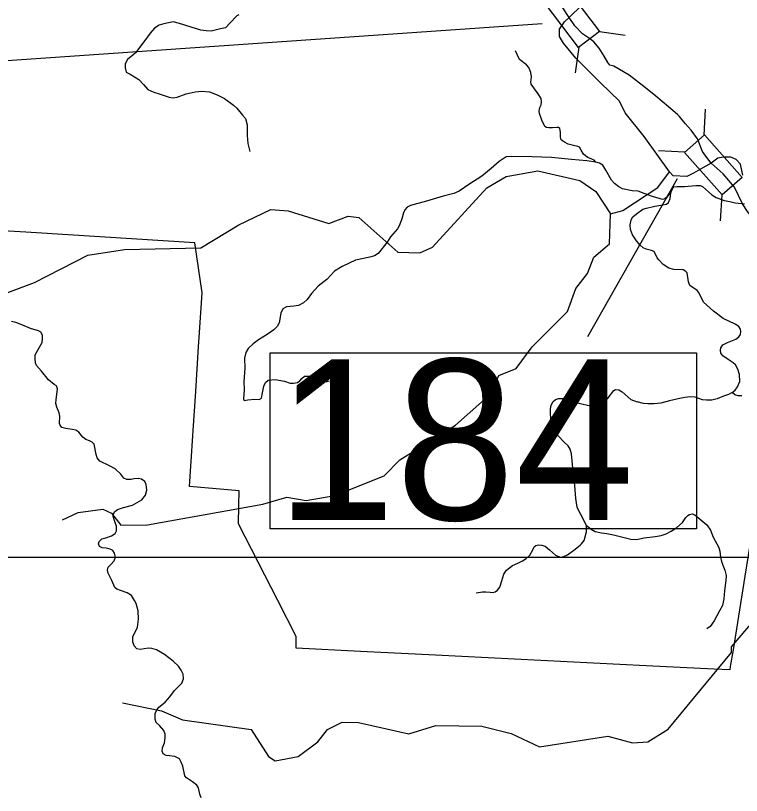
# Model space of a CAD drawing. Extents: x 1159738 to 1321356, y 736314 to 882035.
# Drawn here: x 1194573 to 1200900, y 803906 to 810703 of the extents above; entities that cross this region are included whole.
import ezdxf

# ---------------------------------------------------------------- set-up
doc = ezdxf.new("R2010")
doc.units = 0
for name, color, linetype in [('Exist Boundary Land Use Forest National US Forest Service', 7, 'Continuous'), ('Exist Hydrographic Creek Single Shore', 7, 'Continuous'), ('Exist Hydrographic Misc Water Feature', 7, 'Continuous'), ('Exist Road Non-System Type 51', 7, 'Continuous'), ('Exist Road Secondary Structure Standard Bridge CELL', 7, 'Continuous'), ('Exist Road Secondary Structure Standard Bridge Number Label', 7, 'Continuous'), ('Exist Road Secondary Type 51 Attributed', 7, 'Continuous'), ('Map Preparation Inset Cut Line', 7, 'Continuous')]:
    doc.layers.add(name, color=color, linetype=linetype)

msp = doc.modelspace()

# ---------------------------------------------------------------- linework, layer by layer
at = {"layer": 'Exist Boundary Land Use Forest National US Forest Service'}
for points in [[(1196516.1, 806273.4), (1196518.9, 806433.4), (1196521.1, 806559.4), (1196088, 806597.4), (1196117.4, 807039.5), (1196120.5, 807086.9), (1196143.1, 807427.5), (1196168.9, 807817.3), (1196174.1, 807895.9), (1196200, 808286.5), (1196136, 808722.4), (1195906.1, 808736.7), (1194708, 808811.4), (1194661.1, 808814.3), (1194158.6, 808844.5)], [(1203110.3, 803902), (1203121.3, 804302.4), (1203131.9, 804755.9), (1203133.9, 804839), (1203137.4, 804987), (1203153.1, 805653.4), (1202476.2, 805688.4), (1202448.1, 806443.4), (1202080.5, 806459.1), (1201041.1, 806503.4), (1200931.1, 805815.4), (1200827.3, 805173.6), (1200803.9, 805028.7), (1200799.1, 804999.4), (1200664.3, 805006.2), (1200071.1, 805036.4), (1198234, 805128.4), (1197580.2, 805161.2), (1197018.1, 805189.4), (1197019.1, 805291.4), (1196858.2, 805605.6), (1196516.1, 806273.4)]]:
    msp.add_lwpolyline(points, dxfattribs=at)
at = {"layer": 'Exist Hydrographic Creek Single Shore'}
for points in [[(1199397.6, 810685.7), (1199508.5, 810793.1)], [(1200635.6, 809417.4), (1200542.8, 809363.1), (1200483.5, 809329.9), (1200425.3, 809298.7), (1200305.8, 809306.5), (1200272.8, 809340.1), (1200052.5, 809647.5), (1199886.4, 809854.5), (1199837.7, 809957.9), (1199671.7, 810115.3), (1199456.2, 810331), (1199348.4, 810462.1), (1199313.4, 810520.4), (1199313.4, 810584.6), (1199357.9, 810649.4), (1199397.6, 810685.7)], [(1200912.7, 809311.1), (1200891.7, 809408.9), (1200853.4, 809449.4), (1200808.8, 809468.3), (1200740.7, 809468.3), (1200693.7, 809459.7), (1200635.6, 809417.4)]]:
    msp.add_lwpolyline(points, dxfattribs=at)
at = {"layer": 'Exist Hydrographic Misc Water Feature'}
for points in [[(1193480, 808101.5), (1194009, 808228.8), (1194317, 808219.3), (1194738, 808375), (1195203, 808615.2), (1195522, 808664.6), (1196189, 808677.6), (1196520, 808877.7), (1196799, 809013.3), (1196948, 809000.4), (1197304, 808891.6), (1197472, 808953.8), (1197564, 808942.2), (1197906.1, 808639.9), (1198097.1, 808636.1), (1198207, 808683.1), (1198680, 809202.1), (1198849, 809300.5), (1199126, 809350.7), (1199491, 809264.7), (1199630, 809170), (1199758, 808973.7)], [(1199758, 808973.7), (1199867.1, 809004.3), (1200173, 809205), (1200272.8, 809340.1)], [(1194983.1, 806308.7), (1195118.1, 806371.7), (1195335, 806400.1), (1195409, 806365.8), (1195490, 806262.4), (1195724.1, 806264.4), (1196729.1, 806444.5), (1196939, 806505.9), (1197105, 806476.3), (1197357, 806520.5), (1197787, 806692.5), (1197924.1, 806830.8), (1198407.1, 807133), (1198714.1, 807402.6), (1198786, 807565.3), (1198937.1, 807627.9), (1199076.1, 807815.5), (1199385, 808124.5), (1199457.1, 808323.3), (1199560, 808455.8), (1199614.1, 808595.8), (1199751, 808714.5), (1199758, 808973.7)], [(1195506.1, 804712.8), (1195846.1, 804643.5), (1196028.1, 804564.4), (1196626.1, 804480.3), (1196778.1, 804244.2), (1196835.1, 804206.9), (1197037.2, 804245.6), (1197207.1, 804373.4), (1197293.2, 804480), (1197420.1, 804543.1), (1197561.2, 804540.4), (1198001.1, 804442.9), (1198236.1, 804513.6), (1198636.2, 804509), (1198893.2, 804444.7), (1199140.2, 804328.2), (1199735.1, 804421.3), (1199950.1, 804364.5), (1200084.1, 804371.6), (1200262.1, 804483), (1200813.2, 805151.4), (1200815.1, 805200.6), (1201263.2, 805730)]]:
    msp.add_lwpolyline(points, dxfattribs=at)
at = {"layer": 'Exist Road Non-System Type 51'}
for points in [[(1196520, 810708.3), (1196500.4, 810701.8), (1196445, 810639.7), (1196402.6, 810597.3), (1196358.5, 810587.5), (1196277, 810567.9), (1196234.5, 810569.6), (1196188.9, 810574.4), (1196102.4, 810602.2), (1196001.3, 810633.2), (1195945.8, 810649.5), (1195865.9, 810631.6), (1195823.5, 810620.2), (1195782.7, 810592.4), (1195745.2, 810550), (1195691.4, 810474.9), (1195617.5, 810377.6), (1195594.6, 810356.4), (1195548.9, 810318.9), (1195527.7, 810281.3), (1195527.7, 810248.7), (1195535.9, 810209.5), (1195571.8, 810191.6), (1195646.8, 810144.2), (1195689.2, 810103.4), (1195725.1, 810057.7), (1195777.3, 810034.9), (1195832.8, 810016.9), (1195911.1, 809990.8), (1195944.9, 809986.6), (1195980.8, 809991.5), (1196059.1, 810020.8), (1196139, 810037.2), (1196197.8, 810045.3), (1196263, 810038.8), (1196329.9, 810012.7), (1196393.5, 809980), (1196473.4, 809922.9), (1196502.8, 809896.8), (1196551.7, 809834.8), (1196576.8, 809804.4), (1196593.1, 809750.5), (1196593.1, 809657.5), (1196598, 809588.9), (1196614.3, 809518.7)], [(1199632.4, 809423.7), (1199617.2, 809441.6), (1199597.9, 809451.8), (1199561.5, 809466.6), (1199542.2, 809479.1), (1199522.8, 809496.2), (1199504.7, 809530.3), (1199488.7, 809556.4), (1199475.1, 809562.1), (1199437.6, 809569), (1199389.9, 809582.6), (1199359.2, 809599.7), (1199339.8, 809611), (1199329.6, 809620.1), (1199322.8, 809642.9), (1199323.9, 809686.1), (1199317.1, 809718), (1199304.6, 809728.2), (1199292.1, 809728.2), (1199252.3, 809724.8), (1199221.6, 809723.7), (1199202.3, 809727.1), (1199186.4, 809737.3), (1199161.4, 809790.8), (1199139.8, 809849.9), (1199136.4, 809870.4), (1199144.3, 809902.2), (1199155.7, 809926.1), (1199159.1, 809950), (1199154.6, 809979.6), (1199127.3, 810020.5), (1199068.4, 810105.2), (1199065, 810121.1), (1199071.9, 810170), (1199065, 810206.4), (1199048, 810249.6), (1199027.5, 810274.6), (1198967.3, 810319), (1198948.2, 810358.2), (1198932.3, 810394.6)], [(1200297.2, 809188.9), (1200269, 809142.8), (1200249.6, 809120), (1200232.6, 809104.1), (1200213.3, 809100.7), (1200183.7, 809107.5), (1200124.6, 809125.7), (1200051.9, 809153), (1200000.7, 809173.5), (1199947.3, 809175.8), (1199863.2, 809192.8), (1199831.4, 809209.9), (1199795, 809238.3), (1199767.7, 809269), (1199720, 809356.6), (1199693.8, 809397.6), (1199663.1, 809416.9), (1199632.4, 809423.7), (1199553.5, 809435.7), (1199418.3, 809449.4), (1199245.5, 809466.4), (1199077.3, 809472.1), (1198900, 809474.4), (1198851.1, 809471), (1198789.7, 809431.2), (1198718.1, 809368.6), (1198637, 809304.1), (1198523.4, 809231.3), (1198440.4, 809173.3), (1198394.9, 809151.7), (1198300.6, 809128.9), (1198153.9, 809084.6), (1198015.8, 809046.3), (1197987.4, 809033.8), (1197965.8, 809011), (1197954.4, 808983.7), (1197939.6, 808930.3), (1197920.3, 808876.8), (1197901, 808843.8), (1197841.9, 808774.4), (1197812.3, 808726.7), (1197734.2, 808628.5), (1197702.4, 808609.1), (1197661.5, 808596.6), (1197535.3, 808570.5), (1197419.3, 808517), (1197354.6, 808474.9), (1197289.8, 808404.4), (1197211.3, 808344.1), (1197151.7, 808281), (1197115.3, 808228.7), (1197083.5, 808199.1), (1197039.1, 808175.2), (1196998.2, 808169.6), (1196935.7, 808165), (1196901.6, 808147.9), (1196884.5, 808108.1), (1196869.8, 808025.1), (1196852.7, 807993.3), (1196825.4, 807962.5), (1196766.3, 807921.6), (1196691.8, 807876.8), (1196644.1, 807842.7), (1196599.7, 807800.6), (1196580.4, 807766.5), (1196569, 807715.3), (1196571.3, 807628.9), (1196562.2, 807512.8), (1196566.9, 807438.5), (1196561.2, 807362.3), (1196565.7, 807347.5), (1196598.7, 807354.3), (1196659, 807360), (1196695.3, 807355.5), (1196715.8, 807366.8), (1196726, 807414.6), (1196736.2, 807473.8), (1196752.2, 807503.3), (1196776, 807524.9), (1196835.1, 807529.5), (1196917, 807517), (1196967, 807499.9), (1196996.9, 807497.6), (1197029.9, 807503.3), (1197051.5, 807520.4), (1197067.4, 807540.8), (1197091.3, 807559), (1197131, 807559), (1197170.8, 807536.3), (1197214, 807514.7), (1197254.9, 807511.3), (1197289, 807513.5), (1197308.4, 807520.4)], [(1199986.8, 808975.7), (1200042.4, 809014.3), (1200071.7, 809025.1), (1200145.9, 809040.6), (1200216.9, 809053), (1200247.8, 809059.1), (1200266.3, 809074.6), (1200278.6, 809107), (1200286.4, 809158), (1200297.2, 809188.9), (1200312.6, 809209), (1200340.4, 809213.6), (1200403.7, 809213.6), (1200502.5, 809221.4), (1200539.6, 809222.9), (1200561.2, 809212.1), (1200613.7, 809167.3), (1200641.5, 809141), (1200681.6, 809117.8), (1200749.5, 809090), (1200798.9, 809080.8), (1200846.8, 809069.9), (1200927.1, 809060.7)], [(1200819.7, 807416.7), (1200845.2, 807437.8), (1200865.3, 807467.2), (1200885.4, 807512), (1200883.8, 807575.4), (1200869.9, 807620.2), (1200848.3, 807657.2), (1200829.8, 807675.8), (1200785, 807705.1), (1200737.2, 807736), (1200721.7, 807759.2), (1200718.6, 807787), (1200721.7, 807807.1), (1200737.2, 807831.8), (1200780.4, 807851.9), (1200853, 807881.3), (1200877.7, 807901.4), (1200891.6, 807923), (1200894.6, 807950.8), (1200893.1, 807970.9), (1200879.2, 807992.5), (1200845.2, 808014.1), (1200740.3, 808063.6), (1200656.9, 808125.9), (1200568.9, 808206.2), (1200528.8, 808289.7), (1200514.9, 808305.1), (1200451.6, 808351.5), (1200439.2, 808380.8), (1200428.4, 808461.2), (1200416.4, 808472.8), (1200391.7, 808485.2), (1200311.4, 808489.8), (1200268.2, 808500.6), (1200218.8, 808533.1), (1200180.2, 808574.8), (1200166.3, 808591.8), (1200138.5, 808645.9), (1200115.3, 808655.1), (1200070.6, 808667.5), (1200042.8, 808678.3), (1200016.5, 808703), (1199985.7, 808740.1), (1199950.9, 808791.9), (1199935, 808837.4), (1199931.6, 808879.4), (1199938.4, 808921.5), (1199954.4, 808950), (1199986.8, 808975.7)], [(1194927.8, 807355.1), (1194933.5, 807399.7), (1194939.2, 807449), (1194930.1, 807476.5), (1194910.6, 807488), (1194859.1, 807529.2), (1194798.4, 807603.7), (1194756, 807654.1), (1194745.7, 807674.8), (1194743.4, 807712.6), (1194743.4, 807744.7), (1194782.4, 807812.3), (1194805.3, 807854), (1194808.7, 807884.9), (1194806.4, 807915.9), (1194793.8, 807942.2), (1194772, 807956), (1194703.3, 807974.3), (1194626.6, 808007.5), (1194573.9, 808027), (1194536.2, 808035)], [(1199549.9, 806258.3), (1199499.8, 806352.9), (1199473.7, 806404.1), (1199468, 806418.9), (1199457.8, 806494), (1199447.6, 806607.7), (1199432.8, 806729.4), (1199418, 806884.1), (1199407.8, 806924.4), (1199390.7, 806951.7), (1199356.6, 806983.5), (1199302.1, 807040.4), (1199277.1, 807075.7), (1199260, 807126.8), (1199238.4, 807190.5), (1199235, 807236), (1199235.2, 807276.3), (1199240.9, 807308.1), (1199259.1, 807337.7), (1199279.6, 807357), (1199306.8, 807363.9), (1199345.5, 807363.9), (1199388.7, 807351.4), (1199484.2, 807325.2), (1199585.3, 807300.2), (1199618.3, 807296.8), (1199638.7, 807299), (1199660.3, 807305.9), (1199737.6, 807370.7), (1199789.5, 807434), (1199804.2, 807443.1), (1199832.7, 807442), (1199862.2, 807422.6), (1199936.1, 807357.8), (1199993, 807335.9)], [(1200819.7, 807416.7), (1200786.6, 807399.2), (1200743.3, 807385.3), (1200687.8, 807362.1), (1200641.4, 807351.3), (1200595.1, 807349.8), (1200561.2, 807354.4), (1200496.3, 807376), (1200453.1, 807379.1), (1200408.3, 807374.5), (1200348.1, 807362.1), (1200274, 807343.6), (1200198.3, 807325.1), (1200141.2, 807317.3), (1200085.6, 807318.9), (1200047, 807320.4), (1199993, 807335.9)], [(1200903, 807387.3), (1200872.2, 807388.9), (1200844.4, 807398.2), (1200819.7, 807416.7)], [(1195864.4, 804470.5), (1195826.6, 804515.2), (1195798, 804540.7), (1195791.2, 804570.5), (1195791.2, 804619.7), (1195800.3, 804644.9), (1195822.1, 804673.6), (1195875.9, 804719.4), (1195917.1, 804765.3), (1195957.2, 804820.3), (1195989.3, 804852.4), (1196023.6, 804883.3), (1196036.2, 804922.3), (1196033.9, 804962.4), (1196017.9, 804997.9), (1195993.9, 805031.1), (1195946.9, 805075.8), (1195870.3, 805134.8), (1195800.4, 805173.8), (1195761.5, 805186.4), (1195731.7, 805188.7), (1195692.8, 805182.9), (1195660.7, 805177.2), (1195628.7, 805182.9), (1195608.1, 805209.3), (1195595.5, 805244.8), (1195594.3, 805291.8), (1195616.1, 805327.3), (1195636.7, 805372), (1195644.7, 805443.1), (1195640.2, 805514.4), (1195624.1, 805579.7), (1195609.2, 805603.8), (1195582.9, 805647.3), (1195545.1, 805672.5), (1195486.7, 805693.1), (1195456.9, 805703.5), (1195438.6, 805717.2), (1195412.3, 805777.9), (1195381.4, 805843.3), (1195375.6, 805868.5), (1195380.2, 805893.7), (1195403.1, 805918.9), (1195431.8, 805951.4), (1195443.2, 805982.3), (1195435.2, 806017.9), (1195421.5, 806040.8), (1195396.3, 806052.2), (1195361.9, 806061.4), (1195326.4, 806063.7), (1195304.7, 806076.3), (1195296.7, 806098.1), (1195301.2, 806119.9), (1195325.3, 806141.6), (1195360.8, 806151.9), (1195408.9, 806169.1), (1195439.8, 806188.6), (1195452.4, 806211.5), (1195452.4, 806251.6), (1195440.9, 806283.7), (1195423.8, 806336.4), (1195427.2, 806360), (1195438.6, 806380.6), (1195461.5, 806397.8), (1195514.2, 806415), (1195592.1, 806435.6), (1195633.3, 806457.4), (1195673.4, 806481.4), (1195706.6, 806522.7), (1195718, 806565.1), (1195710, 806614.4), (1195699.7, 806640.7), (1195671.1, 806661.4), (1195645.9, 806667.1), (1195603.5, 806664.8), (1195581.8, 806659.1), (1195544, 806659.1), (1195516.5, 806670.5), (1195491.3, 806704.9), (1195440.2, 806753.3), (1195392.1, 806778.5), (1195306.2, 806818.6), (1195284.4, 806848.4), (1195274.1, 806875.9), (1195256.9, 806967.6), (1195240.9, 806985.9), (1195216.9, 806996.3), (1195184.8, 807008.9), (1195159.6, 807027.2), (1195123, 807073), (1195098.9, 807089.1), (1195066.9, 807096), (1195009.6, 807105.1), (1194977.5, 807113.1), (1194960.4, 807133.8), (1194956.9, 807148.7), (1194959.2, 807210.5), (1194953, 807240.5), (1194931.2, 807288.6), (1194924.4, 807321.8), (1194927.8, 807355.1)], [(1199549.9, 806258.3), (1199591.6, 806225), (1199626.9, 806205.7), (1199681.4, 806195.4), (1199728, 806187.5), (1199784.8, 806176.1), (1199890.6, 806151.1), (1199936, 806138.6), (1199984.9, 806137.4), (1200053.6, 806151.4), (1200148, 806161.6), (1200201.4, 806170.7), (1200243.5, 806186.6), (1200287.8, 806208.2), (1200338.9, 806241.2), (1200385.5, 806285.6), (1200415.1, 806327.7), (1200433, 806344.3), (1200448.9, 806354.6), (1200470.5, 806360.2), (1200495.5, 806351.1), (1200547.8, 806307.9), (1200599, 806264.7), (1200630.8, 806216.9), (1200654.6, 806155.5), (1200704.3, 806066.3), (1200712.3, 806035.5), (1200718, 805980.9), (1200727.1, 805945.7), (1200745.2, 805896.8), (1200756.6, 805869.5), (1200766.8, 805822.8), (1200764.6, 805778.5), (1200754.3, 805688.1), (1200748.7, 805617.6), (1200735, 805559.6), (1200710, 805514.1), (1200662.3, 805426.5), (1200627.3, 805379.2), (1200600, 805358.8)], [(1198588.6, 805672), (1198642.1, 805678.8), (1198672.8, 805678.8), (1198709.1, 805677.7), (1198734.1, 805675.4), (1198753.5, 805680), (1198772.8, 805694.8), (1198795.5, 805720.9), (1198811.4, 805776.6), (1198830.8, 805834.7), (1198853.5, 805868.8), (1198904.6, 805908.6), (1198950.1, 805930.2), (1198993.3, 805949.5), (1199024, 805971.2), (1199054.7, 805999.6), (1199080.8, 806047.4), (1199094.1, 806071.8), (1199107.8, 806083.2), (1199130.5, 806088.9), (1199158.9, 806087.7), (1199188.5, 806078.6), (1199227.1, 806046.8), (1199280.5, 806000.1), (1199298.7, 805991), (1199323.7, 805983.1), (1199353.3, 805987.6), (1199384, 806002.4), (1199438.5, 806043.4), (1199494.2, 806085.4), (1199507.9, 806099.1), (1199530.6, 806128.7), (1199538.6, 806158.2), (1199549.9, 806203.7), (1199549.9, 806258.3)], [(1196191.8, 803884.9), (1196180.4, 803917), (1196168.9, 803972), (1196152.9, 803994.9), (1196113.9, 804024.7), (1196063.6, 804059.1), (1196047.6, 804077.5), (1196031.6, 804160), (1196017.8, 804196.7), (1196001.8, 804225.3), (1195961.7, 804245.9), (1195915.9, 804250.5), (1195885, 804252.8), (1195860.9, 804267.7), (1195849.5, 804290.6), (1195854.1, 804319.3), (1195872.4, 804365.1), (1195878.1, 804408.7), (1195877, 804440.7), (1195864.4, 804470.5)]]:
    msp.add_lwpolyline(points, dxfattribs=at)
at = {"layer": 'Exist Road Secondary Structure Standard Bridge CELL'}
for p, q in [((1199663.4, 810563.5), (1199887.6, 810532.6)), ((1199482.9, 810426.9), (1199451.9, 810202.7)), ((1200574.5, 809661), (1200588.1, 809887)), ((1200405, 809510.9), (1200179.1, 809524.6)), ((1200719.3, 808913.2), (1200733, 809139.1))]:
    msp.add_line(p, q, dxfattribs=at)
for points in [[(1199364.9, 810959.4), (1199664.2, 810564.2), (1199479.6, 810424.4), (1199180.3, 810819.6)], [(1200733, 809139.1), (1200404.2, 809510.2), (1200577.6, 809663.8), (1200906.3, 809292.7)]]:
    msp.add_lwpolyline(points, close=True, dxfattribs=at)
at = {"layer": 'Exist Road Secondary Structure Standard Bridge Number Label'}
for p, q in [((1199164.3, 810631.1), (1193529.7, 810242.5)), ((1200341.8, 809281.1), (1199559.2, 807903.8))]:
    msp.add_line(p, q, dxfattribs=at)
msp.add_lwpolyline([(1196793.6, 807764.4), (1200509.5, 807764.4), (1200509.5, 806227.9), (1196793.6, 806227.9)], close=True, dxfattribs=at)
at = {"layer": 'Exist Road Secondary Type 51 Attributed'}
for points in [[(1199397.6, 810685.7), (1199344.7, 810770.1)], [(1200635.6, 809417.4), (1200589.4, 809476.2), (1200560.1, 809518.1), (1200518.2, 809628.6), (1200463.2, 809702.8), (1200411, 809762.1), (1200361.3, 809822.2), (1200343.9, 809839.7), (1200264, 809907.2), (1200154.3, 810001.3), (1200049.7, 810085), (1199920.8, 810182.6), (1199787.2, 810260.4), (1199754.1, 810270.9), (1199736.7, 810293.6), (1199703.6, 810349.3), (1199660, 810419.1), (1199613, 810473.1), (1199566.3, 810507.6), (1199516.5, 810543.2), (1199447.1, 810612.1), (1199397.6, 810685.7)], [(1201145.5, 808772.5), (1201049.9, 808877.3), (1200952.4, 808994.1), (1200908.8, 809062.1), (1200841, 809207.6), (1200740.4, 809323.7), (1200635.6, 809417.4)]]:
    msp.add_lwpolyline(points, dxfattribs=at)
at = {"layer": 'Map Preparation Inset Cut Line'}
msp.add_lwpolyline([(1213574.8, 778108.9), (1194107.7, 778108.9), (1194107.7, 805981), (1213574.8, 805981)], close=True, dxfattribs=at)

# ---------------------------------------------------------------- texts
at = {"layer": 'Exist Road Secondary Structure Standard Bridge Number Label'}
msp.add_text('184', height=1400, dxfattribs=at).set_placement((1196843.7, 806307))

doc.saveas('drawing.dxf')
